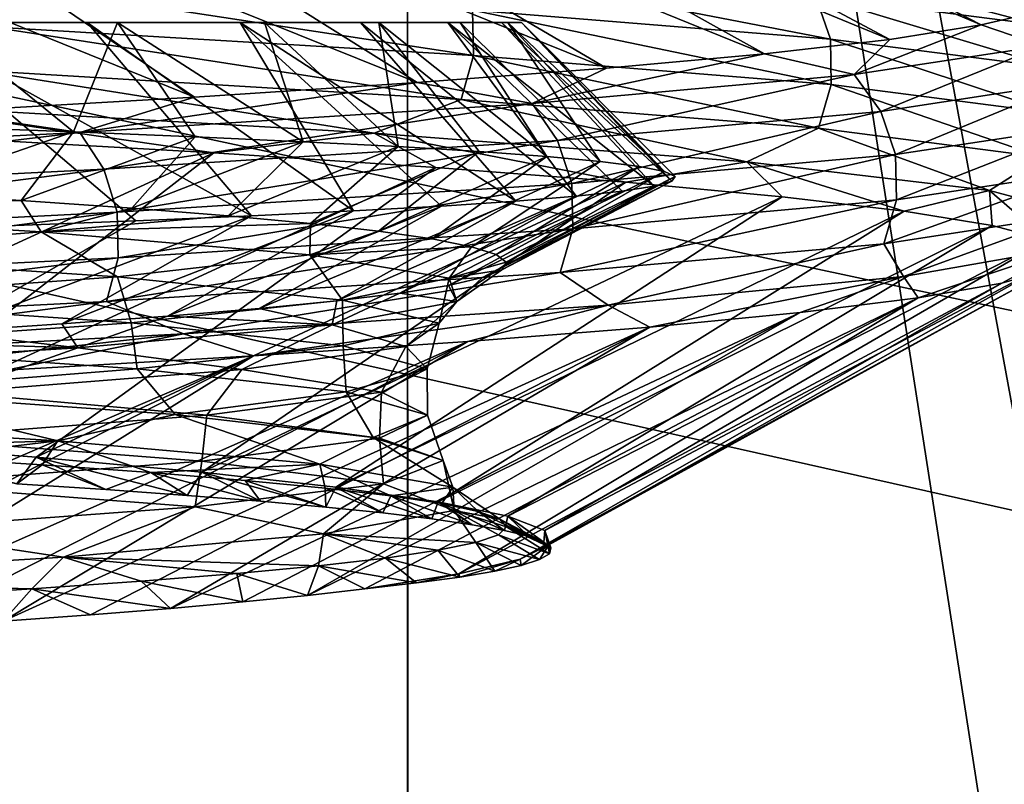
# Model space of a CAD drawing. Header units: metres. Extents: x -206 to 75, y -104 to 104.
# Tile 823 of 1056: x 11.35 to 13.01, y -53.29 to -52. Entities that reach past the tile are written whole.
import ezdxf

# ---------------------------------------------------------------- set-up
doc = ezdxf.new("R2010")
doc.units = ezdxf.units.M
doc.layers.add('solid_01_1-CONSUMER_THERM_B_125288', color=7, linetype='CONTINUOUS')

msp = doc.modelspace()

# ---------------------------------------------------------------- linework, layer by layer
at = {"layer": 'solid_01_1-CONSUMER_THERM_B_125288'}
for points in [[(-27.776106, 66.214066), (28.050987, 67.836098), (-27.757145, -66.232315)], [(28.050987, 67.836098), (-27.757065, -66.785934), (-27.757145, -66.232315)], [(28.050987, 67.836098), (27.851068, 67.319839), (-27.757065, -66.785934)], [(27.851068, 67.319839), (27.74942, 66.775635), (-27.757065, -66.785934)], [(27.74942, 66.775635), (-28.058632, -67.846397), (-27.858715, -67.330139)], [(27.74942, 66.775635), (27.749498, 66.222015), (-28.058632, -67.846397)], [(27.74942, 66.775635), (-27.858715, -67.330139), (-27.757065, -66.785934)], [(27.749498, 66.222015), (27.768459, -66.224365), (-28.058632, -67.846397)], [(-18.213459, -45.817539, 1.5), (-19.476553, -45.904934, 1.5), (69.506912, -74.995201, 1.5)], [(35.395393, -57.260349, 1.5), (18.218929, -45.812325, 1.5), (-18.213459, -45.817539, 1.5)], [(37.092922, -58.218811, 1.5), (-18.213459, -45.817539, 1.5), (69.506912, -74.995201, 1.5)], [(37.092922, -58.218811, 1.5), (35.395393, -57.260349, 1.5), (-18.213459, -45.817539, 1.5)], [(-19.476553, -45.904934, 1.5), (-20.110367, -46.015713, 1.5), (69.506912, -74.995201, 1.5)], [(-20.110367, -46.015713, 1.5), (-20.738798, -46.171688, 1.5), (69.506912, -74.995201, 1.5)], [(-20.738798, -46.171688, 1.5), (-21.356617, -46.372227, 1.5), (69.506912, -74.995201, 1.5)], [(-21.356617, -46.372227, 1.5), (-21.958729, -46.615906, 1.5), (69.506912, -74.995201, 1.5)], [(-38.864662, -46.52047, 75.400002), (-54.590946, -63.612965, 75.400002), (54.609055, -63.597332, 75.400002)], [(-37.59338, -46.610531, 75.400002), (-38.864662, -46.52047, 75.400002), (54.609055, -63.597332, 75.400002)], [(37.606621, -46.599766, 75.400002), (-37.59338, -46.610531, 75.400002), (54.609055, -63.597332, 75.400002)], [(-21.958729, -46.615906, 1.5), (-22.540312, -46.900536, 1.5), (69.506912, -74.995201, 1.5)], [(-22.540312, -46.900536, 1.5), (-23.096958, -47.223244, 1.5), (69.506912, -74.995201, 1.5)], [(13.507859, -55.253216, 66.816208), (12.006693, -47.103428, 63.5), (13.506693, -47.103214, 63.5)], [(13.507859, -55.253216, 66.816208), (13.508074, -56.753216, 67.426552), (12.006693, -47.103428, 63.5)], [(12.00841, -59.103428, 68.382759), (12.006693, -47.103428, 63.5), (13.508074, -56.753216, 67.426552)], [(12.006693, -47.103428, 69.900002), (12.006693, -47.103428, 63.5), (12.00841, -59.103428, 68.382759)], [(12.006693, -47.103428, 69.900002), (12.00841, -59.103428, 68.382759), (12.006907, -48.603428, 69.900002)], [(-23.096958, -47.223244, 1.5), (-24.120508, -47.968487, 1.5), (69.506912, -74.995201, 1.5)], [(-24.120508, -47.968487, 1.5), (-33.833458, -56.120991, 1.5), (69.506912, -74.995201, 1.5)], [(-11.99159, -59.106865, 72.400002), (-11.993093, -48.606865, 72.400002), (12.006907, -48.603428, 72.400002)], [(-11.99159, -59.106865, 72.400002), (12.006907, -48.603428, 72.400002), (12.00841, -59.103428, 72.400002)], [(12.00841, -59.103428, 68.382759), (12.00841, -59.103428, 72.400002), (12.006907, -48.603428, 72.400002)], [(12.006907, -48.603428, 69.900002), (12.00841, -59.103428, 68.382759), (12.006907, -48.603428, 72.400002)], [(16.914204, -64.999992, 22.794239), (9.930267, -64.999992, 10.701812), (9.930284, -50.999832, 10.701828)], [(16.914204, -64.999992, 22.794239), (9.930284, -50.999832, 10.701828), (16.914194, -50.999828, 22.794212)], [(9.934324, -64.999992, 38.295269), (16.914696, -50.999828, 26.200815), (9.93434, -50.999832, 38.29525)], [(16.914705, -64.999992, 26.200787), (16.914696, -50.999828, 26.200815), (9.934324, -64.999992, 38.295269)], [(12.975995, -52.003902, 26.361677), (12.018393, -51.600796, 26.870754), (12.146763, -51.5774, 26.086937)], [(13.046419, -51.987492, 25.776815), (12.975995, -52.003902, 26.361677), (12.146763, -51.5774, 26.086937)], [(12.821745, -52.028378, 27.231155), (11.839846, -51.623936, 27.643291), (12.018393, -51.600796, 26.870754)], [(12.975995, -52.003902, 26.361677), (12.821745, -52.028378, 27.231155), (12.018393, -51.600796, 26.870754)], [(12.610009, -52.052734, 28.086765), (11.612087, -51.647053, 28.401495), (11.839846, -51.623936, 27.643291)], [(12.821745, -52.028378, 27.231155), (12.610009, -52.052734, 28.086765), (11.839846, -51.623936, 27.643291)], [(12.343472, -52.076939, 28.919613), (11.336127, -51.670498, 29.142677), (11.612087, -51.647053, 28.401495)], [(12.610009, -52.052734, 28.086765), (12.343472, -52.076939, 28.919613), (11.612087, -51.647053, 28.401495)], [(12.023403, -52.101227, 29.728109), (11.012764, -51.694492, 29.864819), (11.336127, -51.670498, 29.142677)], [(12.343472, -52.076939, 28.919613), (12.023403, -52.101227, 29.728109), (11.336127, -51.670498, 29.142677)], [(11.647661, -52.125851, 30.517532), (10.642716, -51.718769, 30.565876), (11.012764, -51.694492, 29.864819)], [(12.023403, -52.101227, 29.728109), (11.647661, -52.125851, 30.517532), (11.012764, -51.694492, 29.864819)], [(11.647661, -52.125851, 30.517532), (11.216505, -52.150723, 31.285864), (10.642716, -51.718769, 30.565876)], [(12.651778, -51.892952, 20.833313), (12.696242, -51.9552, 20.820427), (13.073174, -52.003918, 22.536745)], [(13.027391, -51.941673, 22.543621), (12.651778, -51.892952, 20.833313), (13.073174, -52.003918, 22.536745)], [(12.093531, -51.906483, 19.168867), (12.117228, -51.979187, 19.158422), (12.72112, -52.027905, 20.813219)], [(12.696242, -51.9552, 20.820427), (12.093531, -51.906483, 19.168867), (12.72112, -52.027905, 20.813219)], [(11.30121, -51.93047, 17.596821), (11.302687, -52.007053, 17.595921), (12.11881, -52.055775, 19.157728)], [(12.117228, -51.979187, 19.158422), (11.30121, -51.93047, 17.596821), (12.11881, -52.055775, 19.157728)], [(12.696242, -51.9552, 20.820427), (12.72112, -52.027905, 20.813219), (13.098791, -52.076626, 22.5329)], [(13.073174, -52.003918, 22.536745), (12.696242, -51.9552, 20.820427), (13.098791, -52.076626, 22.5329)], [(12.117228, -51.979187, 19.158422), (12.11881, -52.055775, 19.157728), (12.722781, -52.104492, 20.81274)], [(12.72112, -52.027905, 20.813219), (12.117228, -51.979187, 19.158422), (12.722781, -52.104492, 20.81274)], [(13.079709, -52.039108, 26.039297), (12.975995, -52.003902, 26.361677), (13.046419, -51.987492, 25.776815)], [(11.244289, -52, 26.045458), (11.154399, -52, 29.441586), (11.466328, -52, 28.666918)], [(11.74383, -52.326244, 28.857668), (11.466328, -52, 28.666918), (11.154399, -52, 29.441586)], [(11.548735, -52.334553, 29.372551), (11.154399, -52, 29.441586), (11.331045, -52.342892, 29.878805)], [(11.74383, -52.326244, 28.857668), (11.154399, -52, 29.441586), (11.548735, -52.334553, 29.372551)], [(11.35, -52, 24.5), (11.517519, -52, 20.476727), (11.215306, -52, 19.698242)], [(11.44356, -52.184315, 19.765425), (11.215306, -52, 19.698242), (11.517519, -52, 20.476727)], [(11.21639, -52.175911, 19.269728), (11.215306, -52, 19.698242), (11.44356, -52.184315, 19.765425)], [(11.244289, -52, 26.045458), (11.466328, -52, 28.666918), (11.35, -52, 24.5)], [(11.302687, -52.007053, 17.595921), (11.283416, -52.080864, 17.607695), (12.098147, -52.129581, 19.166838)], [(12.11881, -52.055775, 19.157728), (11.302687, -52.007053, 17.595921), (12.098147, -52.129581, 19.166838)], [(11.35, -52, 24.5), (11.466328, -52, 28.666918), (11.517519, -52, 20.476727)], [(11.44356, -52.184315, 19.765425), (11.517519, -52, 20.476727), (11.64858, -52.192692, 20.270409)], [(11.466328, -52, 28.666918), (11.72453, -52, 27.872725), (11.517519, -52, 20.476727)], [(11.915882, -52.317955, 28.335485), (11.72453, -52, 27.872725), (11.466328, -52, 28.666918)], [(11.915882, -52.317955, 28.335485), (11.466328, -52, 28.666918), (11.74383, -52.326244, 28.857668)], [(11.72453, -52, 27.872725), (11.765766, -52, 21.274052), (11.517519, -52, 20.476727)], [(11.831258, -52.201019, 20.784269), (11.517519, -52, 20.476727), (11.765766, -52, 21.274052)], [(11.64858, -52.192692, 20.270409), (11.517519, -52, 20.476727), (11.831258, -52.201019, 20.784269)], [(11.72453, -52, 27.872725), (11.927795, -52, 27.062733), (11.765766, -52, 21.274052)], [(12.190014, -52.30127, 27.272232), (11.927795, -52, 27.062733), (11.72453, -52, 27.872725)], [(12.064665, -52.309631, 27.806765), (11.72453, -52, 27.872725), (11.915882, -52.317955, 28.335485)], [(12.190014, -52.30127, 27.272232), (11.72453, -52, 27.872725), (12.064665, -52.309631, 27.806765)], [(11.927795, -52, 27.062733), (11.958885, -52, 22.086481), (11.765766, -52, 21.274052)], [(11.991328, -52.209335, 21.306307), (11.765766, -52, 21.274052), (11.958885, -52, 22.086481)], [(11.831258, -52.201019, 20.784269), (11.765766, -52, 21.274052), (11.991328, -52.209335, 21.306307)], [(11.927795, -52, 27.062733), (12.075171, -52, 26.240734), (11.958885, -52, 22.086481)], [(12.291778, -52.292873, 26.732517), (12.075171, -52, 26.240734), (11.927795, -52, 27.062733)], [(12.291778, -52.292873, 26.732517), (11.927795, -52, 27.062733), (12.190014, -52.30127, 27.272232)], [(12.075171, -52, 26.240734), (12.095974, -52, 22.910219), (11.958885, -52, 22.086481)], [(12.242283, -52.226036, 22.370951), (11.958885, -52, 22.086481), (12.095974, -52, 22.910219)], [(12.12847, -52.217667, 21.835667), (11.958885, -52, 22.086481), (12.242283, -52.226036, 22.370951)], [(11.991328, -52.209335, 21.306307), (11.958885, -52, 22.086481), (12.12847, -52.217667, 21.835667)], [(12.075171, -52, 26.240734), (12.165968, -52, 25.410585), (12.095974, -52, 22.910219)], [(12.423744, -52.276142, 25.642256), (12.165968, -52, 25.410585), (12.075171, -52, 26.240734)], [(12.369752, -52.284496, 26.188753), (12.075171, -52, 26.240734), (12.291778, -52.292873, 26.732517)], [(12.423744, -52.276142, 25.642256), (12.075171, -52, 26.240734), (12.369752, -52.284496, 26.188753)], [(12.165968, -52, 25.410585), (12.176393, -52, 23.741417), (12.095974, -52, 22.910219)], [(12.332456, -52.234425, 22.910818), (12.095974, -52, 22.910219), (12.176393, -52, 23.741417)], [(12.242283, -52.226036, 22.370951), (12.095974, -52, 22.910219), (12.332456, -52.234425, 22.910818)], [(12.165968, -52, 25.410585), (12.19976, -52, 24.576176), (12.176393, -52, 23.741417)], [(12.45365, -52.267822, 25.09433), (12.19976, -52, 24.576176), (12.165968, -52, 25.410585)], [(12.45365, -52.267822, 25.09433), (12.165968, -52, 25.410585), (12.423744, -52.276142, 25.642256)], [(12.44113, -52.251194, 23.999434), (12.176393, -52, 23.741417), (12.19976, -52, 24.576176)], [(12.398787, -52.242825, 23.454062), (12.176393, -52, 23.741417), (12.44113, -52.251194, 23.999434)], [(12.332456, -52.234425, 22.910818), (12.176393, -52, 23.741417), (12.398787, -52.242825, 23.454062)], [(12.459435, -52.259521, 24.546467), (12.19976, -52, 24.576176), (12.45365, -52.267822, 25.09433)], [(12.44113, -52.251194, 23.999434), (12.19976, -52, 24.576176), (12.459435, -52.259521, 24.546467)], [(12.761417, -52.087826, 27.762266), (12.821745, -52.028378, 27.231155), (12.975995, -52.003902, 26.361677)], [(12.761417, -52.087826, 27.762266), (12.975995, -52.003902, 26.361677), (13.079709, -52.039108, 26.039297)], [(12.761417, -52.087826, 27.762266), (12.610009, -52.052734, 28.086765), (12.821745, -52.028378, 27.231155)], [(12.72112, -52.027905, 20.813219), (12.722781, -52.104492, 20.81274), (13.100501, -52.15321, 22.532646)], [(13.098791, -52.076626, 22.5329), (12.72112, -52.027905, 20.813219), (13.100501, -52.15321, 22.532646)], [(12.761417, -52.087826, 27.762266), (13.079709, -52.039108, 26.039297), (12.806266, -52.150074, 27.773733)], [(13.079709, -52.039108, 26.039297), (13.125676, -52.101357, 26.044706), (12.806266, -52.150074, 27.773733)], [(12.11881, -52.055775, 19.157728), (12.098147, -52.129581, 19.166838), (12.701089, -52.178299, 20.819029)], [(12.722781, -52.104492, 20.81274), (12.11881, -52.055775, 19.157728), (12.701089, -52.178299, 20.819029)], [(12.217634, -52.136543, 29.426912), (12.343472, -52.076939, 28.919613), (12.610009, -52.052734, 28.086765)], [(12.217634, -52.136543, 29.426912), (12.610009, -52.052734, 28.086765), (12.761417, -52.087826, 27.762266)], [(11.283416, -52.080864, 17.607695), (11.115299, -52.138252, 17.419672), (11.950845, -52.186626, 18.947056)], [(12.098147, -52.129581, 19.166838), (11.283416, -52.080864, 17.607695), (11.950845, -52.186626, 18.947056)], [(12.217634, -52.136543, 29.426912), (12.023403, -52.101227, 29.728109), (12.343472, -52.076939, 28.919613)], [(12.217634, -52.136543, 29.426912), (12.761417, -52.087826, 27.762266), (12.260571, -52.198792, 29.444227)], [(12.761417, -52.087826, 27.762266), (12.806266, -52.150074, 27.773733), (12.260571, -52.198792, 29.444227)], [(11.454372, -52.185261, 31.003082), (11.647661, -52.125851, 30.517532), (12.023403, -52.101227, 29.728109)], [(11.454372, -52.185261, 31.003082), (12.023403, -52.101227, 29.728109), (12.217634, -52.136543, 29.426912)], [(12.722781, -52.104492, 20.81274), (12.701089, -52.178299, 20.819029), (13.078164, -52.227016, 22.536003)], [(13.100501, -52.15321, 22.532646), (12.722781, -52.104492, 20.81274), (13.078164, -52.227016, 22.536003)], [(12.806266, -52.150074, 27.773733), (13.125676, -52.101357, 26.044706), (12.831359, -52.222778, 27.780149)], [(13.125676, -52.101357, 26.044706), (13.151395, -52.174061, 26.047735), (12.831359, -52.222778, 27.780149)], [(11.454372, -52.185261, 31.003082), (11.216505, -52.150723, 31.285864), (11.647661, -52.125851, 30.517532)], [(11.115299, -52.138252, 17.419672), (11.253781, -52.195374, 17.756807), (11.680506, -52.21983, 18.527105)], [(11.115299, -52.138252, 17.419672), (11.680506, -52.21983, 18.527105), (11.950845, -52.186626, 18.947056)], [(11.454372, -52.185261, 31.003082), (12.217634, -52.136543, 29.426912), (11.494627, -52.247509, 31.025938)], [(12.217634, -52.136543, 29.426912), (12.260571, -52.198792, 29.444227), (11.494627, -52.247509, 31.025938)], [(12.098147, -52.129581, 19.166838), (11.950845, -52.186626, 18.947056), (12.580329, -52.235001, 20.569996)], [(12.701089, -52.178299, 20.819029), (12.098147, -52.129581, 19.166838), (12.580329, -52.235001, 20.569996)], [(10.488444, -52.233982, 32.464943), (11.216505, -52.150723, 31.285864), (11.454372, -52.185261, 31.003082)], [(12.260571, -52.198792, 29.444227), (12.806266, -52.150074, 27.773733), (12.284595, -52.271496, 29.453917)], [(12.806266, -52.150074, 27.773733), (12.831359, -52.222778, 27.780149), (12.284595, -52.271496, 29.453917)], [(11.145555, -52.28714, 19.602102), (11.21639, -52.175911, 19.269728), (11.44356, -52.184315, 19.765425)], [(12.831359, -52.222778, 27.780149), (13.151395, -52.174061, 26.047735), (12.833033, -52.299366, 27.780581)], [(13.151395, -52.174061, 26.047735), (13.153111, -52.250648, 26.047939), (12.833033, -52.299366, 27.780581)], [(10.488444, -52.233982, 32.464943), (11.454372, -52.185261, 31.003082), (10.525304, -52.296227, 32.492935)], [(11.454372, -52.185261, 31.003082), (11.494627, -52.247509, 31.025938), (10.525304, -52.296227, 32.492935)], [(11.355226, -52.300167, 20.109617), (11.145555, -52.28714, 19.602102), (11.44356, -52.184315, 19.765425)], [(11.355226, -52.300167, 20.109617), (11.44356, -52.184315, 19.765425), (11.64858, -52.192692, 20.270409)], [(11.950845, -52.186626, 18.947056), (11.680506, -52.21983, 18.527105), (12.055077, -52.244461, 19.324129)], [(11.950845, -52.186626, 18.947056), (12.055077, -52.244461, 19.324129), (12.375616, -52.269234, 20.143967)], [(11.950845, -52.186626, 18.947056), (12.375616, -52.269234, 20.143967), (12.580329, -52.235001, 20.569996)], [(12.701089, -52.178299, 20.819029), (12.580329, -52.235001, 20.569996), (12.989979, -52.283375, 22.260925)], [(13.078164, -52.227016, 22.536003), (12.701089, -52.178299, 20.819029), (12.989979, -52.283375, 22.260925)], [(11.680506, -52.21983, 18.527105), (11.253781, -52.195374, 17.756807), (10.668326, -52.683681, 18.47928)], [(11.541723, -52.313183, 20.625675), (11.355226, -52.300167, 20.109617), (11.64858, -52.192692, 20.270409)], [(11.494627, -52.247509, 31.025938), (12.260571, -52.198792, 29.444227), (11.517149, -52.320217, 31.038727)], [(12.260571, -52.198792, 29.444227), (12.284595, -52.271496, 29.453917), (11.517149, -52.320217, 31.038727)], [(11.541723, -52.313183, 20.625675), (11.64858, -52.192692, 20.270409), (11.831258, -52.201019, 20.784269)], [(11.704642, -52.326191, 21.149368), (11.541723, -52.313183, 20.625675), (11.831258, -52.201019, 20.784269)], [(11.704642, -52.326191, 21.149368), (11.831258, -52.201019, 20.784269), (11.991328, -52.209335, 21.306307)], [(11.680506, -52.21983, 18.527105), (10.668326, -52.683681, 18.47928), (11.049587, -52.708233, 19.211441)], [(12.055077, -52.244461, 19.324129), (11.680506, -52.21983, 18.527105), (11.049587, -52.708233, 19.211441)], [(11.843581, -52.339199, 21.679775), (11.704642, -52.326191, 21.149368), (11.991328, -52.209335, 21.306307)], [(11.843581, -52.339199, 21.679775), (11.991328, -52.209335, 21.306307), (12.12847, -52.217667, 21.835667)], [(11.958357, -52.352203, 22.215925), (11.843581, -52.339199, 21.679775), (12.12847, -52.217667, 21.835667)], [(11.958357, -52.352203, 22.215925), (12.12847, -52.217667, 21.835667), (12.242283, -52.226036, 22.370951)], [(12.284595, -52.271496, 29.453917), (12.831359, -52.222778, 27.780149), (12.286197, -52.348083, 29.454567)], [(12.831359, -52.222778, 27.780149), (12.833033, -52.299366, 27.780581), (12.286197, -52.348083, 29.454567)], [(12.048912, -52.365215, 22.75695), (11.958357, -52.352203, 22.215925), (12.242283, -52.226036, 22.370951)], [(12.048912, -52.365215, 22.75695), (12.242283, -52.226036, 22.370951), (12.332456, -52.234425, 22.910818)], [(12.115136, -52.378235, 23.30191), (12.048912, -52.365215, 22.75695), (12.332456, -52.234425, 22.910818)], [(12.115136, -52.378235, 23.30191), (12.332456, -52.234425, 22.910818), (12.398787, -52.242825, 23.454062)], [(12.580329, -52.235001, 20.569996), (12.375616, -52.269234, 20.143967), (12.639791, -52.293995, 20.980341)], [(12.580329, -52.235001, 20.569996), (12.639791, -52.293995, 20.980341), (12.845813, -52.31847, 21.825451)], [(12.580329, -52.235001, 20.569996), (12.845813, -52.31847, 21.825451), (12.989979, -52.283375, 22.260925)], [(13.078164, -52.227016, 22.536003), (12.989979, -52.283375, 22.260925), (13.169619, -52.331749, 23.99161)], [(10.525304, -52.296227, 32.492935), (11.494627, -52.247509, 31.025938), (10.545926, -52.368935, 32.508602)], [(11.494627, -52.247509, 31.025938), (11.517149, -52.320217, 31.038727), (10.545926, -52.368935, 32.508602)], [(12.055077, -52.244461, 19.324129), (11.049587, -52.708233, 19.211441), (11.380677, -52.733212, 19.967625)], [(12.375616, -52.269234, 20.143967), (12.055077, -52.244461, 19.324129), (11.380677, -52.733212, 19.967625)], [(12.156885, -52.391266, 23.849758), (12.115136, -52.378235, 23.30191), (12.398787, -52.242825, 23.454062)], [(12.156885, -52.391266, 23.849758), (12.398787, -52.242825, 23.454062), (12.44113, -52.251194, 23.999434)], [(12.173999, -52.404308, 24.399229), (12.156885, -52.391266, 23.849758), (12.44113, -52.251194, 23.999434)], [(12.173999, -52.404308, 24.399229), (12.44113, -52.251194, 23.999434), (12.459435, -52.259521, 24.546467)], [(13.153111, -52.250648, 26.047939), (13.130685, -52.324455, 26.045303), (12.811152, -52.373173, 27.774988)], [(12.833033, -52.299366, 27.780581), (13.153111, -52.250648, 26.047939), (12.811152, -52.373173, 27.774988)], [(12.375616, -52.269234, 20.143967), (11.380677, -52.733212, 19.967625), (11.660089, -52.758503, 20.744398)], [(11.517149, -52.320217, 31.038727), (12.284595, -52.271496, 29.453917), (11.51865, -52.396801, 31.039583)], [(12.284595, -52.271496, 29.453917), (12.286197, -52.348083, 29.454567), (11.51865, -52.396801, 31.039583)], [(12.639791, -52.293995, 20.980341), (12.375616, -52.269234, 20.143967), (11.660089, -52.758503, 20.744398)], [(12.133859, -52.430382, 25.497393), (12.45365, -52.267822, 25.09433), (12.423744, -52.276142, 25.642256)], [(12.133859, -52.430382, 25.497393), (12.16635, -52.417347, 24.948862), (12.45365, -52.267822, 25.09433)], [(12.16635, -52.417347, 24.948862), (12.459435, -52.259521, 24.546467), (12.45365, -52.267822, 25.09433)], [(12.16635, -52.417347, 24.948862), (12.173999, -52.404308, 24.399229), (12.459435, -52.259521, 24.546467)], [(10.725145, -52.313721, 18.871702), (11.145555, -52.28714, 19.602102), (11.355226, -52.300167, 20.109617)], [(11.994394, -52.456436, 26.586624), (12.369752, -52.284496, 26.188753), (12.291778, -52.292873, 26.732517)], [(11.994394, -52.456436, 26.586624), (12.07649, -52.443409, 26.043566), (12.369752, -52.284496, 26.188753)], [(12.07649, -52.443409, 26.043566), (12.423744, -52.276142, 25.642256), (12.369752, -52.284496, 26.188753)], [(12.07649, -52.443409, 26.043566), (12.133859, -52.430382, 25.497393), (12.423744, -52.276142, 25.642256)], [(12.989979, -52.283375, 22.260925), (12.845813, -52.31847, 21.825451), (12.994259, -52.342628, 22.679533)], [(12.989979, -52.283375, 22.260925), (12.994259, -52.342628, 22.679533), (13.085827, -52.366753, 23.547535)], [(12.989979, -52.283375, 22.260925), (13.085827, -52.366753, 23.547535), (13.169619, -52.331749, 23.99161)], [(10.725145, -52.313721, 18.871702), (11.355226, -52.300167, 20.109617), (11.388958, -52.352951, 20.376369)], [(11.388958, -52.352951, 20.376369), (11.355226, -52.300167, 20.109617), (11.541723, -52.313183, 20.625675)], [(12.639791, -52.293995, 20.980341), (11.660089, -52.758503, 20.744398), (11.886555, -52.78384, 21.538239)], [(11.756996, -52.482513, 27.659908), (12.190014, -52.30127, 27.272232), (12.064665, -52.309631, 27.806765)], [(11.756996, -52.482513, 27.659908), (11.887823, -52.469471, 27.1257), (12.190014, -52.30127, 27.272232)], [(12.845813, -52.31847, 21.825451), (12.639791, -52.293995, 20.980341), (11.886555, -52.78384, 21.538239)], [(11.887823, -52.469471, 27.1257), (12.291778, -52.292873, 26.732517), (12.190014, -52.30127, 27.272232)], [(11.887823, -52.469471, 27.1257), (11.994394, -52.456436, 26.586624), (12.291778, -52.292873, 26.732517)], [(12.833033, -52.299366, 27.780581), (12.811152, -52.373173, 27.774988), (12.265247, -52.42189, 29.446121)], [(12.286197, -52.348083, 29.454567), (12.833033, -52.299366, 27.780581), (12.265247, -52.42189, 29.446121)], [(10.545926, -52.368935, 32.508602), (11.517149, -52.320217, 31.038727), (10.547301, -52.445518, 32.509647)], [(11.517149, -52.320217, 31.038727), (11.51865, -52.396801, 31.039583), (10.547301, -52.445518, 32.509647)], [(10.725145, -52.313721, 18.871702), (11.388958, -52.352951, 20.376369), (10.927075, -52.390205, 19.380196)], [(11.388958, -52.352951, 20.376369), (11.541723, -52.313183, 20.625675), (11.704642, -52.326191, 21.149368)], [(11.423778, -52.508625, 28.708748), (11.915882, -52.317955, 28.335485), (11.74383, -52.326244, 28.857668)], [(11.423778, -52.508625, 28.708748), (11.602196, -52.495567, 28.188044), (11.915882, -52.317955, 28.335485)], [(11.602196, -52.495567, 28.188044), (12.064665, -52.309631, 27.806765), (11.915882, -52.317955, 28.335485)], [(11.602196, -52.495567, 28.188044), (11.756996, -52.482513, 27.659908), (12.064665, -52.309631, 27.806765)], [(12.845813, -52.31847, 21.825451), (11.886555, -52.78384, 21.538239), (12.059021, -52.808784, 22.345419)], [(12.994259, -52.342628, 22.679533), (12.845813, -52.31847, 21.825451), (12.059021, -52.808784, 22.345419)], [(12.811152, -52.373173, 27.774988), (13.130685, -52.324455, 26.045303), (12.84465, -52.428497, 27.450745)], [(13.130685, -52.324455, 26.045303), (13.120161, -52.380123, 25.731771), (12.84465, -52.428497, 27.450745)], [(11.222116, -52.521675, 29.220757), (11.74383, -52.326244, 28.857668), (11.548735, -52.334553, 29.372551)], [(11.222116, -52.521675, 29.220757), (11.423778, -52.508625, 28.708748), (11.74383, -52.326244, 28.857668)], [(11.222116, -52.521675, 29.220757), (11.548735, -52.334553, 29.372551), (11.331045, -52.342892, 29.878805)], [(11.388958, -52.352951, 20.376369), (11.704642, -52.326191, 21.149368), (11.843581, -52.339199, 21.679775)], [(11.388958, -52.352951, 20.376369), (11.843581, -52.339199, 21.679775), (11.842653, -52.392185, 21.956945)], [(11.842653, -52.392185, 21.956945), (11.843581, -52.339199, 21.679775), (11.958357, -52.352203, 22.215925)], [(11.388958, -52.352951, 20.376369), (11.517814, -52.429237, 20.89929), (10.927075, -52.390205, 19.380196)], [(11.388958, -52.352951, 20.376369), (11.842653, -52.392185, 21.956945), (11.517814, -52.429237, 20.89929)], [(12.286197, -52.348083, 29.454567), (12.265247, -52.42189, 29.446121), (11.49901, -52.470608, 31.028435)], [(11.51865, -52.396801, 31.039583), (12.286197, -52.348083, 29.454567), (11.49901, -52.470608, 31.028435)], [(11.842653, -52.392185, 21.956945), (11.958357, -52.352203, 22.215925), (12.048912, -52.365215, 22.75695)], [(12.994259, -52.342628, 22.679533), (12.059021, -52.808784, 22.345419), (12.176781, -52.833115, 23.162754)], [(13.085827, -52.366753, 23.547535), (12.994259, -52.342628, 22.679533), (12.176781, -52.833115, 23.162754)], [(11.842653, -52.392185, 21.956945), (12.048912, -52.365215, 22.75695), (12.115136, -52.378235, 23.30191)], [(13.085827, -52.366753, 23.547535), (12.176781, -52.833115, 23.162754), (12.239148, -52.857082, 23.984766)], [(13.119439, -52.390995, 24.425518), (13.085827, -52.366753, 23.547535), (12.239148, -52.857082, 23.984766)], [(12.265247, -52.42189, 29.446121), (12.811152, -52.373173, 27.774988), (12.346128, -52.476871, 29.117855)], [(12.811152, -52.373173, 27.774988), (12.84465, -52.428497, 27.450745), (12.346128, -52.476871, 29.117855)], [(10.927075, -52.390205, 19.380196), (11.517814, -52.429237, 20.89929), (10.972297, -52.467636, 19.536692)], [(11.842653, -52.392185, 21.956945), (12.115136, -52.378235, 23.30191), (12.077575, -52.431416, 23.584642)], [(12.077575, -52.431416, 23.584642), (12.115136, -52.378235, 23.30191), (12.156885, -52.391266, 23.849758)], [(12.077575, -52.431416, 23.584642), (12.156885, -52.391266, 23.849758), (12.173999, -52.404308, 24.399229)], [(13.119439, -52.390995, 24.425518), (12.239148, -52.857082, 23.984766), (12.24614, -52.881069, 24.807011)], [(13.094381, -52.415382, 25.305523), (13.119439, -52.390995, 24.425518), (12.24614, -52.881069, 24.807011)], [(13.120161, -52.380123, 25.731771), (12.869114, -52.464664, 27.051222), (12.84465, -52.428497, 27.450745)], [(13.120161, -52.380123, 25.731771), (13.010801, -52.439941, 26.182238), (12.869114, -52.464664, 27.051222)], [(13.120161, -52.380123, 25.731771), (13.094381, -52.415382, 25.305523), (13.010801, -52.439941, 26.182238)], [(11.51865, -52.396801, 31.039583), (11.49901, -52.470608, 31.028435), (10.529317, -52.519325, 32.495995)], [(10.547301, -52.445518, 32.509647), (11.51865, -52.396801, 31.039583), (10.529317, -52.519325, 32.495995)], [(11.842653, -52.392185, 21.956945), (11.897684, -52.468266, 22.484201), (11.517814, -52.429237, 20.89929)], [(11.842653, -52.392185, 21.956945), (12.077575, -52.431416, 23.584642), (11.897684, -52.468266, 22.484201)], [(12.077575, -52.431416, 23.584642), (12.173999, -52.404308, 24.399229), (12.16635, -52.417347, 24.948862)], [(11.49901, -52.470608, 31.028435), (12.265247, -52.42189, 29.446121), (11.629164, -52.525246, 30.703049)], [(12.265247, -52.42189, 29.446121), (12.346128, -52.476871, 29.117855), (11.629164, -52.525246, 30.703049)], [(12.077575, -52.431416, 23.584642), (12.16635, -52.417347, 24.948862), (12.09074, -52.47065, 25.22912)], [(12.09074, -52.47065, 25.22912), (12.16635, -52.417347, 24.948862), (12.133859, -52.430382, 25.497393)], [(13.094381, -52.415382, 25.305523), (12.24614, -52.881069, 24.807011), (12.197764, -52.905441, 25.629929)], [(13.010801, -52.439941, 26.182238), (13.094381, -52.415382, 25.305523), (12.197764, -52.905441, 25.629929)], [(11.517814, -52.429237, 20.89929), (11.540831, -52.506603, 21.058018), (10.972297, -52.467636, 19.536692)], [(11.517814, -52.429237, 20.89929), (11.897684, -52.468266, 22.484201), (11.540831, -52.506603, 21.058018)], [(12.077575, -52.431416, 23.584642), (12.060695, -52.507294, 24.106012), (11.897684, -52.468266, 22.484201)], [(12.077575, -52.431416, 23.584642), (12.09074, -52.47065, 25.22912), (12.060695, -52.507294, 24.106012)], [(12.09074, -52.47065, 25.22912), (12.133859, -52.430382, 25.497393), (12.07649, -52.443409, 26.043566)], [(13.010801, -52.439941, 26.182238), (12.197764, -52.905441, 25.629929), (12.093966, -52.930279, 26.448898)], [(12.869114, -52.464664, 27.051222), (13.010801, -52.439941, 26.182238), (12.093966, -52.930279, 26.448898)], [(12.84465, -52.428497, 27.450745), (12.416141, -52.514088, 28.742895), (12.346128, -52.476871, 29.117855)], [(12.84465, -52.428497, 27.450745), (12.670078, -52.489464, 27.907703), (12.416141, -52.514088, 28.742895)], [(12.84465, -52.428497, 27.450745), (12.869114, -52.464664, 27.051222), (12.670078, -52.489464, 27.907703)], [(11.880274, -52.50988, 26.860016), (11.994394, -52.456436, 26.586624), (11.887823, -52.469471, 27.1257)], [(12.09074, -52.47065, 25.22912), (11.994394, -52.456436, 26.586624), (11.880274, -52.50988, 26.860016)], [(12.09074, -52.47065, 25.22912), (12.07649, -52.443409, 26.043566), (11.994394, -52.456436, 26.586624)], [(10.529317, -52.519325, 32.495995), (11.49901, -52.470608, 31.028435), (10.708508, -52.57362, 32.180332)], [(11.49901, -52.470608, 31.028435), (11.629164, -52.525246, 30.703049), (10.708508, -52.57362, 32.180332)], [(10.972297, -52.467636, 19.536692), (11.540831, -52.506603, 21.058018), (10.986848, -52.545406, 19.568821)], [(11.897684, -52.468266, 22.484201), (11.898623, -52.545574, 22.642128), (11.540831, -52.506603, 21.058018)], [(11.880274, -52.50988, 26.860016), (11.887823, -52.469471, 27.1257), (11.756996, -52.482513, 27.659908)], [(12.869114, -52.464664, 27.051222), (11.935262, -52.955479, 27.258936), (11.838675, -52.966599, 27.658281)], [(12.670078, -52.489464, 27.907703), (12.869114, -52.464664, 27.051222), (11.838675, -52.966599, 27.658281)], [(12.09074, -52.47065, 25.22912), (11.880274, -52.50988, 26.860016), (12.004246, -52.546326, 25.734875)], [(11.897684, -52.468266, 22.484201), (12.060695, -52.507294, 24.106012), (11.898623, -52.545574, 22.642128)], [(12.869114, -52.464664, 27.051222), (12.093966, -52.930279, 26.448898), (11.935262, -52.955479, 27.258936)], [(12.09074, -52.47065, 25.22912), (12.004246, -52.546326, 25.734875), (12.060695, -52.507294, 24.106012)], [(11.880274, -52.50988, 26.860016), (11.756996, -52.482513, 27.659908), (11.602196, -52.495567, 28.188044)], [(12.670078, -52.489464, 27.907703), (11.729198, -52.977638, 28.0529), (11.607062, -52.988609, 28.442141)], [(12.416141, -52.514088, 28.742895), (12.670078, -52.489464, 27.907703), (11.607062, -52.988609, 28.442141)], [(12.346128, -52.476871, 29.117855), (11.747215, -52.562454, 30.344473), (11.629164, -52.525246, 30.703049)], [(12.670078, -52.489464, 27.907703), (11.838675, -52.966599, 27.658281), (11.729198, -52.977638, 28.0529)], [(12.346128, -52.476871, 29.117855), (12.109145, -52.538349, 29.553476), (11.747215, -52.562454, 30.344473)], [(12.346128, -52.476871, 29.117855), (12.416141, -52.514088, 28.742895), (12.109145, -52.538349, 29.553476)], [(11.540831, -52.506603, 21.058018), (11.550772, -52.584362, 21.09128), (10.986848, -52.545406, 19.568821)], [(11.450966, -52.549114, 28.447596), (11.602196, -52.495567, 28.188044), (11.423778, -52.508625, 28.708748)], [(11.880274, -52.50988, 26.860016), (11.602196, -52.495567, 28.188044), (11.450966, -52.549114, 28.447596)], [(11.540831, -52.506603, 21.058018), (11.898623, -52.545574, 22.642128), (11.550772, -52.584362, 21.09128)], [(12.060695, -52.507294, 24.106012), (12.040393, -52.584545, 24.260111), (11.898623, -52.545574, 22.642128)], [(12.060695, -52.507294, 24.106012), (12.004246, -52.546326, 25.734875), (12.040393, -52.584545, 24.260111)], [(11.450966, -52.549114, 28.447596), (11.222116, -52.521675, 29.220757), (10.997615, -52.534721, 29.722811)], [(11.450966, -52.549114, 28.447596), (11.423778, -52.508625, 28.708748), (11.222116, -52.521675, 29.220757)], [(12.416141, -52.514088, 28.742895), (11.472193, -52.999496, 28.82645), (11.324622, -53.010292, 29.205696)], [(12.109145, -52.538349, 29.553476), (12.416141, -52.514088, 28.742895), (11.324622, -53.010292, 29.205696)], [(11.880274, -52.50988, 26.860016), (11.450966, -52.549114, 28.447596), (11.727855, -52.585354, 27.341133)], [(12.416141, -52.514088, 28.742895), (11.607062, -52.988609, 28.442141), (11.472193, -52.999496, 28.82645)], [(11.880274, -52.50988, 26.860016), (11.727855, -52.585354, 27.341133), (12.004246, -52.546326, 25.734875)], [(11.629164, -52.525246, 30.703049), (10.860363, -52.61097, 31.859934), (10.708508, -52.57362, 32.180332)], [(11.450966, -52.549114, 28.447596), (10.997615, -52.534721, 29.722811), (10.811137, -52.588345, 29.962471)], [(11.629164, -52.525246, 30.703049), (11.329883, -52.586647, 31.11569), (10.860363, -52.61097, 31.859934)], [(12.109145, -52.538349, 29.553476), (11.164134, -53.021057, 29.580179), (10.990797, -53.031803, 29.949816)], [(11.747215, -52.562454, 30.344473), (12.109145, -52.538349, 29.553476), (10.990797, -53.031803, 29.949816)], [(12.109145, -52.538349, 29.553476), (11.324622, -53.010292, 29.205696), (11.164134, -53.021057, 29.580179)], [(11.629164, -52.525246, 30.703049), (11.747215, -52.562454, 30.344473), (11.329883, -52.586647, 31.11569)], [(11.450966, -52.549114, 28.447596), (10.811137, -52.588345, 29.962471), (11.238182, -52.624382, 28.895817)], [(10.986848, -52.545406, 19.568821), (11.550772, -52.584362, 21.09128), (11.06953, -52.62252, 19.695381)], [(11.450966, -52.549114, 28.447596), (11.238182, -52.624382, 28.895817), (11.727855, -52.585354, 27.341133)], [(11.898623, -52.545574, 22.642128), (11.903898, -52.623318, 22.675886), (11.550772, -52.584362, 21.09128)], [(12.004246, -52.546326, 25.734875), (11.727855, -52.585354, 27.341133), (11.963588, -52.623516, 25.882313)], [(11.898623, -52.545574, 22.642128), (12.040393, -52.584545, 24.260111), (11.903898, -52.623318, 22.675886)], [(12.004246, -52.546326, 25.734875), (11.963588, -52.623516, 25.882313), (12.040393, -52.584545, 24.260111)], [(11.747215, -52.562454, 30.344473), (10.804718, -53.042564, 30.314291), (10.60605, -53.053349, 30.673254)], [(11.329883, -52.586647, 31.11569), (11.747215, -52.562454, 30.344473), (10.60605, -53.053349, 30.673254)], [(11.747215, -52.562454, 30.344473), (10.990797, -53.031803, 29.949816), (10.804718, -53.042564, 30.314291)], [(11.550772, -52.584362, 21.09128), (11.615037, -52.661423, 21.22555), (11.06953, -52.62252, 19.695381)], [(11.727855, -52.585354, 27.341133), (11.238182, -52.624382, 28.895817), (11.66831, -52.662483, 27.479328)], [(11.550772, -52.584362, 21.09128), (11.903898, -52.623318, 22.675886), (11.615037, -52.661423, 21.22555)], [(11.727855, -52.585354, 27.341133), (11.66831, -52.662483, 27.479328), (11.963588, -52.623516, 25.882313)], [(12.040393, -52.584545, 24.260111), (12.04109, -52.662277, 24.29372), (11.903898, -52.623318, 22.675886)], [(12.040393, -52.584545, 24.260111), (11.963588, -52.623516, 25.882313), (12.04109, -52.662277, 24.29372)], [(11.06953, -52.62252, 19.695381), (11.416903, -52.705814, 20.453442), (10.763831, -52.666611, 18.945461)], [(11.06953, -52.62252, 19.695381), (11.615037, -52.661423, 21.22555), (11.416903, -52.705814, 20.453442)], [(11.238182, -52.624382, 28.895817), (11.161582, -52.701454, 29.022417), (11.66831, -52.662483, 27.479328)], [(11.903898, -52.623318, 22.675886), (11.949133, -52.700325, 22.815294), (11.615037, -52.661423, 21.22555)], [(11.963588, -52.623516, 25.882313), (11.66831, -52.662483, 27.479328), (11.959805, -52.701233, 25.915155)], [(11.903898, -52.623318, 22.675886), (12.04109, -52.662277, 24.29372), (11.949133, -52.700325, 22.815294)], [(11.963588, -52.623516, 25.882313), (11.959805, -52.701233, 25.915155), (12.04109, -52.662277, 24.29372)], [(10.763831, -52.666611, 18.945461), (11.416903, -52.705814, 20.453442), (10.95375, -52.720032, 19.187063)], [(11.66831, -52.662483, 27.479328), (11.161582, -52.701454, 29.022417), (11.660281, -52.740192, 27.510836)], [(11.615037, -52.661423, 21.22555), (11.859575, -52.745018, 22.03583), (11.416903, -52.705814, 20.453442)], [(11.615037, -52.661423, 21.22555), (11.949133, -52.700325, 22.815294), (11.859575, -52.745018, 22.03583)], [(11.66831, -52.662483, 27.479328), (11.660281, -52.740192, 27.510836), (11.959805, -52.701233, 25.915155)], [(12.04109, -52.662277, 24.29372), (12.067243, -52.739227, 24.43561), (11.949133, -52.700325, 22.815294)], [(12.04109, -52.662277, 24.29372), (11.959805, -52.701233, 25.915155), (12.067243, -52.739227, 24.43561)], [(11.416903, -52.705814, 20.453442), (11.183713, -52.733105, 19.689751), (10.95375, -52.720032, 19.187063)], [(11.161582, -52.701454, 29.022417), (11.149611, -52.779148, 29.052052), (11.660281, -52.740192, 27.510836)], [(11.416903, -52.705814, 20.453442), (11.390645, -52.746197, 20.202143), (11.183713, -52.733105, 19.689751)], [(11.416903, -52.705814, 20.453442), (11.573955, -52.759315, 20.722834), (11.390645, -52.746197, 20.202143)], [(11.416903, -52.705814, 20.453442), (11.859575, -52.745018, 22.03583), (11.573955, -52.759315, 20.722834)], [(11.959805, -52.701233, 25.915155), (11.660281, -52.740192, 27.510836), (11.966856, -52.77813, 26.05694)], [(11.949133, -52.700325, 22.815294), (12.083601, -52.784222, 23.663799), (11.859575, -52.745018, 22.03583)], [(11.949133, -52.700325, 22.815294), (12.067243, -52.739227, 24.43561), (12.083601, -52.784222, 23.663799)], [(11.959805, -52.701233, 25.915155), (11.966856, -52.77813, 26.05694), (12.067243, -52.739227, 24.43561)], [(11.347686, -52.778217, 19.885647), (11.380677, -52.733212, 19.967625), (11.049587, -52.708233, 19.211441)], [(11.660281, -52.740192, 27.510836), (11.149611, -52.779148, 29.052052), (11.648822, -52.817032, 27.650047)], [(11.183713, -52.733105, 19.689751), (11.390645, -52.746197, 20.202143), (11.347686, -52.778217, 19.885647)], [(11.347686, -52.778217, 19.885647), (11.49831, -52.787971, 20.274946), (11.380677, -52.733212, 19.967625)], [(11.635584, -52.797768, 20.669151), (11.660089, -52.758503, 20.744398), (11.380677, -52.733212, 19.967625)], [(11.49831, -52.787971, 20.274946), (11.635584, -52.797768, 20.669151), (11.380677, -52.733212, 19.967625)], [(11.660281, -52.740192, 27.510836), (11.648822, -52.817032, 27.650047), (11.966856, -52.77813, 26.05694)], [(12.067243, -52.739227, 24.43561), (11.966856, -52.77813, 26.05694), (12.086091, -52.823429, 25.307058)], [(12.067243, -52.739227, 24.43561), (12.086091, -52.823429, 25.307058), (12.083601, -52.784222, 23.663799)], [(11.390645, -52.746197, 20.202143), (11.49831, -52.787971, 20.274946), (11.347686, -52.778217, 19.885647)], [(11.390645, -52.746197, 20.202143), (11.573955, -52.759315, 20.722834), (11.49831, -52.787971, 20.274946)], [(11.859575, -52.745018, 22.03583), (11.733261, -52.772461, 21.251068), (11.573955, -52.759315, 20.722834)], [(11.859575, -52.745018, 22.03583), (11.868326, -52.785599, 21.7861), (11.733261, -52.772461, 21.251068)], [(11.859575, -52.745018, 22.03583), (11.978986, -52.798695, 22.327148), (11.868326, -52.785599, 21.7861)], [(11.859575, -52.745018, 22.03583), (12.083601, -52.784222, 23.663799), (11.978986, -52.798695, 22.327148)], [(11.573955, -52.759315, 20.722834), (11.635584, -52.797768, 20.669151), (11.49831, -52.787971, 20.274946)], [(11.573955, -52.759315, 20.722834), (11.759348, -52.807598, 21.067804), (11.635584, -52.797768, 20.669151)], [(11.573955, -52.759315, 20.722834), (11.733261, -52.772461, 21.251068), (11.759348, -52.807598, 21.067804)], [(11.635584, -52.797768, 20.669151), (11.759348, -52.807598, 21.067804), (11.660089, -52.758503, 20.744398)], [(11.869457, -52.817501, 21.470446), (11.886555, -52.78384, 21.538239), (11.660089, -52.758503, 20.744398)], [(11.759348, -52.807598, 21.067804), (11.869457, -52.817501, 21.470446), (11.660089, -52.758503, 20.744398)], [(11.733261, -52.772461, 21.251068), (11.869457, -52.817501, 21.470446), (11.759348, -52.807598, 21.067804)], [(11.733261, -52.772461, 21.251068), (11.868326, -52.785599, 21.7861), (11.869457, -52.817501, 21.470446)], [(11.149611, -52.779148, 29.052052), (11.120503, -52.855934, 29.186323), (11.648822, -52.817032, 27.650047)], [(11.966856, -52.77813, 26.05694), (11.648822, -52.817032, 27.650047), (11.865324, -52.862633, 26.935326)], [(11.966856, -52.77813, 26.05694), (11.865324, -52.862633, 26.935326), (12.086091, -52.823429, 25.307058)], [(11.868326, -52.785599, 21.7861), (11.965785, -52.827423, 21.876604), (11.869457, -52.817501, 21.470446)], [(11.868326, -52.785599, 21.7861), (11.978986, -52.798695, 22.327148), (11.965785, -52.827423, 21.876604)], [(11.869457, -52.817501, 21.470446), (11.965785, -52.827423, 21.876604), (11.886555, -52.78384, 21.538239)], [(12.048219, -52.837341, 22.285809), (12.059021, -52.808784, 22.345419), (11.886555, -52.78384, 21.538239)], [(11.965785, -52.827423, 21.876604), (12.048219, -52.837341, 22.285809), (11.886555, -52.78384, 21.538239)], [(12.083601, -52.784222, 23.663799), (12.065109, -52.811775, 22.873219), (11.978986, -52.798695, 22.327148)], [(12.083601, -52.784222, 23.663799), (12.12648, -52.824852, 23.422756), (12.065109, -52.811775, 22.873219)], [(12.083601, -52.784222, 23.663799), (12.162958, -52.837921, 23.974319), (12.12648, -52.824852, 23.422756)], [(12.083601, -52.784222, 23.663799), (12.086091, -52.823429, 25.307058), (12.162958, -52.837921, 23.974319)], [(11.978986, -52.798695, 22.327148), (12.048219, -52.837341, 22.285809), (11.965785, -52.827423, 21.876604)], [(11.978986, -52.798695, 22.327148), (12.116662, -52.847233, 22.697584), (12.048219, -52.837341, 22.285809)], [(11.978986, -52.798695, 22.327148), (12.065109, -52.811775, 22.873219), (12.116662, -52.847233, 22.697584)], [(11.648822, -52.817032, 27.650047), (11.120503, -52.855934, 29.186323), (11.426431, -52.901836, 28.518976)], [(11.648822, -52.817032, 27.650047), (11.426431, -52.901836, 28.518976), (11.865324, -52.862633, 26.935326)], [(12.086091, -52.823429, 25.307058), (11.865324, -52.862633, 26.935326), (12.122402, -52.877254, 25.628044)], [(12.048219, -52.837341, 22.285809), (12.116662, -52.847233, 22.697584), (12.059021, -52.808784, 22.345419)], [(12.171037, -52.857086, 23.111452), (12.176781, -52.833115, 23.162754), (12.059021, -52.808784, 22.345419)], [(12.116662, -52.847233, 22.697584), (12.171037, -52.857086, 23.111452), (12.059021, -52.808784, 22.345419)], [(12.065109, -52.811775, 22.873219), (12.171037, -52.857086, 23.111452), (12.116662, -52.847233, 22.697584)], [(12.065109, -52.811775, 22.873219), (12.12648, -52.824852, 23.422756), (12.171037, -52.857086, 23.111452)], [(12.086091, -52.823429, 25.307058), (12.122402, -52.877254, 25.628044), (12.160988, -52.864117, 25.077845)], [(12.086091, -52.823429, 25.307058), (12.160988, -52.864117, 25.077845), (12.174467, -52.851002, 24.52631)], [(12.086091, -52.823429, 25.307058), (12.174467, -52.851002, 24.52631), (12.162958, -52.837921, 23.974319)], [(12.12648, -52.824852, 23.422756), (12.21128, -52.866898, 23.526932), (12.171037, -52.857086, 23.111452)], [(12.12648, -52.824852, 23.422756), (12.162958, -52.837921, 23.974319), (12.21128, -52.866898, 23.526932)], [(12.162958, -52.837921, 23.974319), (12.249197, -52.886433, 24.360794), (12.237343, -52.876671, 23.943542)], [(12.162958, -52.837921, 23.974319), (12.174467, -52.851002, 24.52631), (12.249197, -52.886433, 24.360794)], [(12.162958, -52.837921, 23.974319), (12.237343, -52.876671, 23.943542), (12.21128, -52.866898, 23.526932)], [(12.171037, -52.857086, 23.111452), (12.21128, -52.866898, 23.526932), (12.176781, -52.833115, 23.162754)], [(12.237343, -52.876671, 23.943542), (12.239148, -52.857082, 23.984766), (12.176781, -52.833115, 23.162754)], [(12.21128, -52.866898, 23.526932), (12.237343, -52.876671, 23.943542), (12.176781, -52.833115, 23.162754)], [(11.120503, -52.855934, 29.186323), (10.777728, -52.94104, 30.02869), (11.426431, -52.901836, 28.518976)], [(12.174467, -52.851002, 24.52631), (12.160988, -52.864117, 25.077845), (12.246828, -52.896187, 24.778204)], [(12.174467, -52.851002, 24.52631), (12.246828, -52.896187, 24.778204), (12.249197, -52.886433, 24.360794)], [(12.237343, -52.876671, 23.943542), (12.249197, -52.886433, 24.360794), (12.239148, -52.857082, 23.984766)], [(12.246828, -52.896187, 24.778204), (12.24614, -52.881069, 24.807011), (12.239148, -52.857082, 23.984766)], [(12.249197, -52.886433, 24.360794), (12.246828, -52.896187, 24.778204), (12.239148, -52.857082, 23.984766)], [(11.865324, -52.862633, 26.935326), (11.426431, -52.901836, 28.518976), (11.856859, -52.916561, 27.261921)], [(11.865324, -52.862633, 26.935326), (11.856859, -52.916561, 27.261921), (11.97011, -52.903484, 26.721231)], [(11.865324, -52.862633, 26.935326), (11.97011, -52.903484, 26.721231), (12.058725, -52.890388, 26.176157)], [(11.865324, -52.862633, 26.935326), (12.058725, -52.890388, 26.176157), (12.122402, -52.877254, 25.628044)], [(12.160988, -52.864117, 25.077845), (12.122402, -52.877254, 25.628044), (12.230241, -52.905998, 25.195288)], [(12.160988, -52.864117, 25.077845), (12.230241, -52.905998, 25.195288), (12.246828, -52.896187, 24.778204)], [(12.058725, -52.890388, 26.176157), (11.97011, -52.903484, 26.721231), (12.095435, -52.935692, 26.439754)], [(12.122402, -52.877254, 25.628044), (12.058725, -52.890388, 26.176157), (12.1545, -52.925762, 26.026545)], [(12.058725, -52.890388, 26.176157), (12.095435, -52.935692, 26.439754), (12.1545, -52.925762, 26.026545)], [(12.122402, -52.877254, 25.628044), (12.1545, -52.925762, 26.026545), (12.199452, -52.915855, 25.611561)], [(12.122402, -52.877254, 25.628044), (12.199452, -52.915855, 25.611561), (12.230241, -52.905998, 25.195288)], [(12.199452, -52.915855, 25.611561), (12.197764, -52.905441, 25.629929), (12.24614, -52.881069, 24.807011)], [(12.230241, -52.905998, 25.195288), (12.199452, -52.915855, 25.611561), (12.24614, -52.881069, 24.807011)], [(12.246828, -52.896187, 24.778204), (12.230241, -52.905998, 25.195288), (12.24614, -52.881069, 24.807011)], [(11.426431, -52.901836, 28.518976), (10.777728, -52.94104, 30.02869), (11.372993, -52.955746, 28.844357)], [(11.426431, -52.901836, 28.518976), (11.372993, -52.955746, 28.844357), (11.55792, -52.942677, 28.324699)], [(11.426431, -52.901836, 28.518976), (11.55792, -52.942677, 28.324699), (11.719318, -52.929619, 27.796888)], [(11.426431, -52.901836, 28.518976), (11.719318, -52.929619, 27.796888), (11.856859, -52.916561, 27.261921)], [(11.97011, -52.903484, 26.721231), (11.856859, -52.916561, 27.261921), (12.022327, -52.945595, 26.850712)], [(11.97011, -52.903484, 26.721231), (12.022327, -52.945595, 26.850712), (12.095435, -52.935692, 26.439754)], [(12.095435, -52.935692, 26.439754), (12.093966, -52.930279, 26.448898), (12.197764, -52.905441, 25.629929)], [(12.1545, -52.925762, 26.026545), (12.095435, -52.935692, 26.439754), (12.197764, -52.905441, 25.629929)], [(12.199452, -52.915855, 25.611561), (12.1545, -52.925762, 26.026545), (12.197764, -52.905441, 25.629929)], [(11.856859, -52.916561, 27.261921), (11.719318, -52.929619, 27.796888), (11.838675, -52.966599, 27.658281)], [(11.856859, -52.916561, 27.261921), (11.838675, -52.966599, 27.658281), (11.935262, -52.955479, 27.258936)], [(11.856859, -52.916561, 27.261921), (11.935262, -52.955479, 27.258936), (12.022327, -52.945595, 26.850712)], [(11.719318, -52.929619, 27.796888), (11.55792, -52.942677, 28.324699), (11.729198, -52.977638, 28.0529)], [(11.719318, -52.929619, 27.796888), (11.729198, -52.977638, 28.0529), (11.838675, -52.966599, 27.658281)], [(12.022327, -52.945595, 26.850712), (11.935262, -52.955479, 27.258936), (12.093966, -52.930279, 26.448898)], [(12.095435, -52.935692, 26.439754), (12.022327, -52.945595, 26.850712), (12.093966, -52.930279, 26.448898)], [(10.777728, -52.94104, 30.02869), (11.164833, -52.968838, 29.354864), (11.372993, -52.955746, 28.844357)], [(11.372993, -52.955746, 28.844357), (11.164833, -52.968838, 29.354864), (11.324622, -53.010292, 29.205696)], [(11.372993, -52.955746, 28.844357), (11.324622, -53.010292, 29.205696), (11.472193, -52.999496, 28.82645)], [(11.55792, -52.942677, 28.324699), (11.372993, -52.955746, 28.844357), (11.607062, -52.988609, 28.442141)], [(11.372993, -52.955746, 28.844357), (11.472193, -52.999496, 28.82645), (11.607062, -52.988609, 28.442141)], [(11.55792, -52.942677, 28.324699), (11.607062, -52.988609, 28.442141), (11.729198, -52.977638, 28.0529)]]:
    msp.add_3dface(points, dxfattribs=at)

doc.saveas('drawing.dxf')
